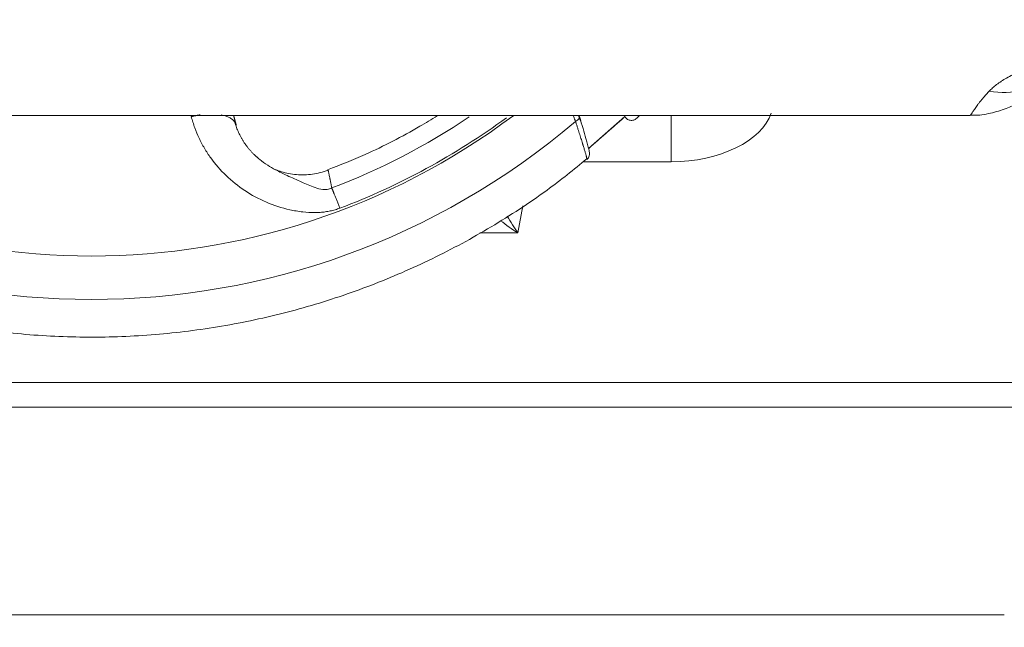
# Model space of a CAD drawing. Header units: millimetres. Extents: x -10 to 594, y 0 to 420.
# Tile 621 of 656: x 471.49 to 481.45, y 147.46 to 153.61. Entities that reach past the tile are written whole.
import ezdxf

# ---------------------------------------------------------------- set-up
doc = ezdxf.new("R2010")
doc.units = ezdxf.units.MM
doc.layers.add('1', color=7, linetype='Continuous', true_color=0xffffff)
doc.styles.add('Calibri', font='txt')
doc.dimstyles.get("Standard").update_dxf_attribs({"dimtxt": 0.18, "dimasz": 0.18, "dimexe": 0.18, "dimexo": 0.0625, "dimgap": 0.09, "dimtad": 0, "dimtih": 1, "dimtoh": 1, "dimdec": 4, "dimzin": 0, "dimdsep": 46, "dimtxsty": 'Standard', "dimcen": 0.09, "dimadec": 0, "dimazin": 0, "dimtfac": 1, "dimtdec": 4, "dimtofl": 0, "dimtmove": 0, "dimatfit": 3, "dimfxl": 0, "dimtolj": 1, "dimtzin": 0, "dimarcsym": 0})

# ---------------------------------------------------------------- blocks, each defined once
blk = doc.blocks.new('_U14')
at = {"layer": '1', "color": 18, "lineweight": 13}
for p, q in [((426.9166, 131.3436), (426.9166, 193.6581)), ((499.0131, 131.3436), (499.0131, 193.6581)), ((426.9166, 191.6581), (456.7384, 191.6581)), ((499.0131, 191.6581), (469.1913, 191.6581))]:
    blk.add_line(p, q, dxfattribs=at)
at = {"layer": '1', "color": 18}
for points in [[(426.9166, 191.6581), (430.4166, 192.5959), (430.4166, 190.7203)], [(499.0131, 191.6581), (495.5131, 190.7203), (495.5131, 192.5959)]]:
    blk.add_solid(points, dxfattribs=at)
at = {"layer": '1', "color": 18, "linetype": 'Continuous', "lineweight": 13, "char_height": 3.5, "attachment_point": 7, "line_spacing_factor": 1.399613, "style": 'Calibri'}
for s, insert in [('\\fCalibri|b0|i0;\\W1.0000;1.44', (458.4239, 188.6745)), ('\\fCalibri|b0|i0;\\W1.0000;DEFLATED TUBE WIDTH', (436.9404, 181.6648))]:
    blk.add_mtext(s, dxfattribs=dict(at, insert=insert))

msp = doc.modelspace()

# ---------------------------------------------------------------- linework, layer by layer
at = {"layer": '1', "color": 155, "linetype": 'Continuous', "lineweight": 18}
for p, q in [((444.826, 152.6398), (481.1049, 152.6398)), ((477.6115, 152.6286), (477.2412, 152.3046)), ((477.6115, 152.6286), (477.2412, 152.3046)), ((477.6109, 152.6261), (477.6115, 152.6286)), ((465.5834, 149.9398), (484.4306, 149.9398)), ((465.5834, 149.9398), (484.4306, 149.9398))]:
    msp.add_line(p, q, dxfattribs=at)
at = {"layer": '1', "color": 155, "linetype": 'Continuous', "lineweight": 13}
for p, q in [((478.0805, 152.6398), (478.0805, 152.17)), ((478.0805, 152.17), (477.1849, 152.17)), ((476.5794, 151.7241), (476.5267, 151.4509)), ((476.5267, 151.4509), (476.1432, 151.4509)), ((484.4306, 149.6898), (465.5834, 149.6898)), ((484.4306, 149.6898), (465.5834, 149.6898)), ((465.5834, 147.5898), (481.4486, 147.5898)), ((465.5834, 147.5898), (481.4486, 147.5898))]:
    msp.add_line(p, q, dxfattribs=at)
for centre, major_axis, ratio, start_param, end_param in [((481.2968, 153.815), (0.5917, -0.8061), 0.831409, 5.559892, 6.332291), ((472.2149, 158.3128), (7.1125, 0), 0.997564, 4.068151, 5.356627), ((477.0777, 152.6135), (0.0717, 0.0219), 0.606213, 5.004851, 6.310293), ((478.1586, 152.7187), (0.9471, 0.0676), 0.574884, 4.5889, 6.057204), ((472.2149, 158.3075), (-7.5472, 0), 0.997564, 0.864847, 2.276746), ((476.5267, 151.7232), (-0.3716, 0.651), 0.189785, 1.619065, 1.891783), ((476.5267, 151.7232), (-0.6243, 0.467), 0.286016, 1.507346, 1.781596)]:
    msp.add_ellipse(centre, major_axis=major_axis, ratio=ratio, start_param=start_param, end_param=end_param, dxfattribs=at)
for points, knots in [([(481.2968, 152.8851), (481.3072, 152.8958), (481.3186, 152.9066), (481.3435, 152.9285), (481.3569, 152.9395), (481.3788, 152.9562), (481.3864, 152.9617), (481.3982, 152.9701), (481.4042, 152.9743), (481.4104, 152.9784), (481.4145, 152.9812), (481.4166, 152.9826), (481.4356, 152.9952), (481.4535, 153.0062), (481.4913, 153.0278), (481.5113, 153.0383), (481.5534, 153.0589), (481.5755, 153.0689), (481.6105, 153.0832), (481.6225, 153.0879), (481.6378, 153.0936), (481.6409, 153.0948), (481.6471, 153.097), (481.6503, 153.0982), (481.6597, 153.1015), (481.666, 153.1037), (481.698, 153.1143), (481.7242, 153.1222), (481.7784, 153.1363), (481.8062, 153.1426), (481.8492, 153.1508), (481.8638, 153.1533), (481.8859, 153.1567), (481.8952, 153.158), (481.9045, 153.1593), (481.9083, 153.1598), (481.9102, 153.16), (481.9158, 153.1607), (481.9496, 153.1649), (481.9835, 153.1678), (482.0286, 153.1702), (482.0437, 153.1707), (482.0738, 153.1714), (482.0888, 153.1715), (482.1189, 153.1713), (482.134, 153.171), (482.1641, 153.17), (482.1791, 153.1693), (482.2093, 153.1677), (482.2243, 153.1667), (482.2544, 153.1646), (482.2695, 153.1634), (482.2996, 153.161), (482.3147, 153.1598), (482.3448, 153.1575), (482.3599, 153.1564), (482.3901, 153.1545), (482.4052, 153.1537), (482.428, 153.1529), (482.4356, 153.1526), (482.4508, 153.1524), (482.4585, 153.1523), (482.4661, 153.1523)], [0, 0, 0, 0, 0.0625, 0.0625, 0.125, 0.125, 0.15625, 0.15625, 0.171875, 0.179687, 0.179687, 0.1875, 0.1875, 0.25, 0.25, 0.3125, 0.3125, 0.375, 0.375, 0.40625, 0.40625, 0.414062, 0.414062, 0.421875, 0.421875, 0.4375, 0.4375, 0.5, 0.5, 0.5625, 0.5625, 0.59375, 0.59375, 0.609375, 0.613281, 0.613281, 0.617187, 0.617187, 0.625, 0.6875, 0.6875, 0.71875, 0.71875, 0.75, 0.75, 0.78125, 0.78125, 0.8125, 0.8125, 0.84375, 0.84375, 0.875, 0.875, 0.90625, 0.90625, 0.9375, 0.9375, 0.96875, 0.96875, 0.984375, 0.984375, 1, 1, 1, 1]), ([(481.1021, 152.6398), (481.1025, 152.6398), (481.1029, 152.64), (481.105, 152.6414), (481.1074, 152.644), (481.1139, 152.6523), (481.118, 152.6581), (481.1256, 152.669), (481.1284, 152.6731), (481.133, 152.6797), (481.1346, 152.6821), (481.1371, 152.6857), (481.1379, 152.6869), (481.1396, 152.6894), (481.144, 152.6959), (481.1489, 152.7028), (481.1572, 152.7148), (481.1617, 152.7211), (481.1712, 152.7345), (481.1764, 152.7415), (481.1873, 152.7563), (481.1931, 152.764), (481.2056, 152.7802), (481.2122, 152.7887), (481.2264, 152.8062), (481.2339, 152.8153), (481.246, 152.8295), (481.2501, 152.8343), (481.2566, 152.8416), (481.2587, 152.8441), (481.2632, 152.849), (481.2654, 152.8516), (481.2768, 152.8641), (481.2865, 152.8745), (481.2968, 152.8851)], [0, 0, 0, 0, 0.045086, 0.045086, 0.181502, 0.181502, 0.317918, 0.317918, 0.386126, 0.386126, 0.420231, 0.420231, 0.437283, 0.437283, 0.454335, 0.522543, 0.522543, 0.590751, 0.590751, 0.658959, 0.658959, 0.727167, 0.727167, 0.795375, 0.795375, 0.863584, 0.863584, 0.897688, 0.897688, 0.91474, 0.91474, 0.931792, 0.931792, 1, 1, 1, 1]), ([(474.7279, 151.7012), (474.7122, 151.6957), (474.6804, 151.6848), (474.631, 151.6727), (474.58, 151.6637), (474.5275, 151.6582), (474.4511, 151.6552), (474.3477, 151.6615), (474.1813, 151.6906), (473.9795, 151.7557), (473.7619, 151.8736), (473.572, 152.0253), (473.442, 152.1759), (473.3564, 152.3065), (473.3022, 152.4084), (473.2573, 152.5151), (473.2351, 152.5888), (473.2236, 152.6268)], [0, 0, 0, 0, 0.024075, 0.048502, 0.073399, 0.098874, 0.12503, 0.184654, 0.250054, 0.374305, 0.499955, 0.625411, 0.749892, 0.813021, 0.874951, 0.935529, 1, 1, 1, 1]), ([(474.0773, 152.0895), (474.0775, 152.0894), (474.1164, 152.0683), (474.2043, 152.0255), (474.3362, 151.9684), (474.4506, 151.9163), (474.5395, 151.8894), (474.6011, 151.8875), (474.6307, 151.8996), (474.6454, 151.9056)], [0, 0, 0, 0, 0.001225, 0.220407, 0.500819, 0.750556, 0.875131, 0.937761, 1, 1, 1, 1])]:
    msp.add_open_spline(points, degree=3, knots=knots, dxfattribs=at)
at = {"layer": '1', "color": 155, "linetype": 'Continuous', "lineweight": 18}
for points, knots in [([(481.1047, 152.6423), (481.114, 152.6414), (481.1829, 152.6365), (481.3065, 152.6578), (481.4625, 152.7025), (481.5918, 152.7646), (481.6916, 152.8294), (481.7616, 152.8859), (481.8062, 152.9271), (481.8385, 152.9593), (481.8717, 152.9939), (481.8766, 152.9989), (481.8842, 153.0057), (481.8877, 153.0081), (481.8886, 153.0086)], [0, 0, 0, 0, 0.017936, 0.133945, 0.239395, 0.333409, 0.413311, 0.477395, 0.532155, 0.593307, 0.688941, 0.815443, 0.952189, 1, 1, 1, 1]), ([(475.7128, 152.6345), (475.6545, 152.5984), (475.4178, 152.4567), (475.0517, 152.2652), (474.7328, 152.137), (474.6041, 152.0905)], [0, 0, 0, 0, 0.166346, 0.668725, 1, 1, 1, 1]), ([(477.0897, 152.6346), (477.0908, 152.6318), (477.0919, 152.6289), (477.0961, 152.6178), (477.0992, 152.6097), (477.103, 152.5996), (477.1038, 152.5976), (477.1053, 152.5937), (477.1075, 152.5878), (477.1097, 152.582), (477.1111, 152.5782)], [0, 0, 0, 0, 0.145299, 0.145299, 0.57265, 0.57265, 0.679487, 0.679487, 0.786325, 1, 1, 1, 1]), ([(477.1422, 152.6398), (477.1445, 152.633), (477.1487, 152.62), (477.1529, 152.607), (477.1569, 152.5948), (477.1589, 152.5887), (477.1609, 152.5826)], [0, 0, 0, 0, 0.359385, 0.679693, 0.679693, 1, 1, 1, 1]), ([(477.1696, 152.5661), (477.1675, 152.5728), (477.1654, 152.5796), (477.1619, 152.5909), (477.1606, 152.5953), (477.1585, 152.6021), (477.1578, 152.6043), (477.1564, 152.6088), (477.1532, 152.619), (477.15, 152.6294), (477.1474, 152.6375)], [0, 0, 0, 0, 0.29753, 0.29753, 0.484656, 0.484656, 0.578219, 0.578219, 0.671781, 1, 1, 1, 1]), ([(477.2258, 152.1945), (477.2321, 152.2002), (477.2424, 152.2114), (477.253, 152.2366), (477.2537, 152.2674), (477.2461, 152.295), (477.2164, 152.4125), (477.1779, 152.5403), (477.1506, 152.6292)], [0, 0, 0, 0, 0.032863, 0.065528, 0.134079, 0.329246, 0.617933, 1, 1, 1, 1]), ([(477.6093, 152.6302), (477.6134, 152.6204), (477.6245, 152.6083), (477.6452, 152.5953), (477.6632, 152.5895), (477.6821, 152.5884), (477.7, 152.5918), (477.7155, 152.5986), (477.724, 152.6049), (477.7279, 152.6083)], [0, 0, 0, 0, 0.356756, 0.503802, 0.625201, 0.730562, 0.826748, 0.916642, 1, 1, 1, 1]), ([(477.1111, 152.5782), (477.1147, 152.5675), (477.1216, 152.5464), (477.1315, 152.5161), (477.141, 152.4869), (477.1501, 152.4588), (477.1587, 152.4319), (477.1669, 152.4062), (477.1747, 152.3817), (477.1795, 152.3662), (477.183, 152.3549), (477.1845, 152.3502), (477.1859, 152.3456), (477.1865, 152.3438), (477.1867, 152.3429), (477.1876, 152.3402), (477.1903, 152.3312), (477.195, 152.3158), (477.2007, 152.2968), (477.2059, 152.2794), (477.2105, 152.2635), (477.2145, 152.2492), (477.218, 152.2364), (477.2199, 152.229), (477.221, 152.2247), (477.2213, 152.2234), (477.2216, 152.2222), (477.2218, 152.2214), (477.2219, 152.221), (477.2224, 152.219), (477.2235, 152.2144), (477.2249, 152.2079), (477.226, 152.2019), (477.2264, 152.1976), (477.2263, 152.1953), (477.226, 152.1946), (477.2258, 152.1945)], [0, 0, 0, 0, 0.046194, 0.092387, 0.138581, 0.184775, 0.230968, 0.277162, 0.323356, 0.369549, 0.369549, 0.392646, 0.39842, 0.39842, 0.404194, 0.404194, 0.415743, 0.461936, 0.50813, 0.554324, 0.600517, 0.646711, 0.692905, 0.739098, 0.739098, 0.750647, 0.756421, 0.756421, 0.762195, 0.762195, 0.785292, 0.831486, 0.877679, 0.923873, 0.970067, 1, 1, 1, 1]), ([(467.2023, 152.1988), (467.2516, 152.1569), (467.4755, 151.9722), (467.8975, 151.6738), (468.4796, 151.327), (469.0904, 151.0325), (469.7241, 150.7911), (470.3763, 150.6051), (471.042, 150.4757), (471.7165, 150.4039), (472.3947, 150.3902), (473.0715, 150.4347), (473.742, 150.5372), (474.4013, 150.6967), (475.0443, 150.9123), (475.6665, 151.1821), (476.2625, 151.5049), (476.7846, 151.8449), (477.0949, 152.0908), (477.2249, 152.2016)], [0, 0, 0, 0, 0.017861, 0.080178, 0.142508, 0.204841, 0.267177, 0.329514, 0.391852, 0.454192, 0.516533, 0.578875, 0.641217, 0.703559, 0.7659, 0.82824, 0.890579, 0.952917, 1, 1, 1, 1]), ([(473.8856, 152.2203), (473.8957, 152.2114), (473.9316, 152.1812), (473.9954, 152.1358), (474.0505, 152.104), (474.0773, 152.0895)], [0, 0, 0, 0, 0.171685, 0.596967, 1, 1, 1, 1]), ([(474.6082, 152.0854), (474.5556, 152.0657), (474.4498, 152.0382), (474.2871, 152.0356), (474.1587, 152.0602), (474.097, 152.0838), (474.0781, 152.0925)], [0, 0, 0, 0, 0.286637, 0.576006, 0.863471, 1, 1, 1, 1]), ([(474.6082, 152.0854), (474.6084, 152.0855), (474.6087, 152.0851), (474.6093, 152.0835), (474.6096, 152.0825), (474.6101, 152.0811), (474.6102, 152.0804), (474.6103, 152.0803), (474.6104, 152.08), (474.6105, 152.0796), (474.6112, 152.0769), (474.612, 152.0735), (474.6137, 152.0662), (474.6156, 152.0577), (474.619, 152.0413), (474.623, 152.0212), (474.6262, 152.0054), (474.6282, 151.9948), (474.6287, 151.9926), (474.6293, 151.9893), (474.6295, 151.9882), (474.63, 151.9859), (474.6311, 151.9803), (474.6322, 151.9744), (474.635, 151.96), (474.6389, 151.9396), (474.6432, 151.9173), (474.6454, 151.9056)], [0, 0, 0, 0, 0.093039, 0.093039, 0.143426, 0.168619, 0.168619, 0.174917, 0.174917, 0.181216, 0.193813, 0.294586, 0.294586, 0.395359, 0.496133, 0.596906, 0.69768, 0.69768, 0.722873, 0.722873, 0.73547, 0.73547, 0.748066, 0.798453, 0.798453, 0.899227, 1, 1, 1, 1])]:
    msp.add_open_spline(points, degree=3, knots=knots, dxfattribs=at)
at = {"layer": '1', "color": 155, "linetype": 'Continuous', "lineweight": 13}
for points, weights in [([(473.2236, 152.6268), (473.2694, 152.6381), (473.3148, 152.6445)], [1, 0.95840724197, 0.929101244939]), ([(473.5281, 152.6437), (473.6622, 152.6179), (473.6803, 152.5374)], [0.859204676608, 0.858532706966, 1]), ([(474.7279, 151.7012), (474.6786, 151.8267), (474.6454, 151.9056)], [1, 0.969468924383, 1])]:
    msp.add_rational_spline(points, weights, degree=2, dxfattribs=at)
at = {"layer": '1', "color": 155, "linetype": 'Continuous', "lineweight": 18}
for points in [[(473.6531, 152.6379), (473.6674, 152.5849), (473.6803, 152.5374)], [(477.2433, 152.3042), (477.4281, 152.4661), (477.6133, 152.6281)], [(477.716, 152.5979), (477.7378, 152.6176), (477.7596, 152.6373)], [(473.91, 152.1996), (473.7281, 152.3494), (473.6645, 152.5724)]]:
    msp.add_open_spline(points, degree=2, dxfattribs=at)
at = {"layer": '1', "color": 155, "linetype": 'Continuous', "lineweight": 13}
for points in [[(474.6454, 151.9056), (475.1347, 152.0907), (475.6023, 152.3323), (476.0367, 152.6232)], [(476.4135, 152.6162), (475.8964, 152.2372), (475.3279, 151.9281), (474.7279, 151.7012)]]:
    msp.add_open_spline(points, degree=3, dxfattribs=at)

# ---------------------------------------------------------------- dimensions: what is measured, and where the dimension line sits
at = {"layer": '1', "color": 18, "linetype": 'Continuous', "lineweight": 13}
dim = msp.add_linear_dim(base=(426.9166, 191.6581), p1=(499.0131, 131.3436), p2=(426.9166, 131.3436), text=' <> \\P\\fCalibri|b0|i0;\\C18;{\\H1.00x;\\fCalibri|b0|i0;DEFLATED TUBE WIDTH\\fCalibri|b0|i0;}\\C18;', dimstyle='Standard', override={"dimtxt": 3.5, "dimasz": 3.5, "dimexe": 2, "dimexo": 0, "dimgap": 1.5, "dimtih": 0, "dimtoh": 0, "dimdec": 2, "dimlfac": 0.02, "dimdsep": 46, "dimlunit": 2, "dimtxsty": 'Calibri', "dimsah": 1, "dimse1": 0, "dimse2": 0, "dimsd1": 0, "dimsd2": 0, "dimclrd": 18, "dimclre": 18, "dimclrt": 18, "dimtol": 0, "dimtm": -0.1, "dimtfac": 1, "dimtdec": 2, "dimtofl": 1, "dimtmove": 0, "dimlwd": 13, "dimlwe": 13}, dxfattribs=at)
dim.commit()
dim.dimension.update_dxf_attribs({"geometry": '_U14', "text_midpoint": (462.9649, 191.6581), "dimtype": 160})

doc.saveas('drawing.dxf')
